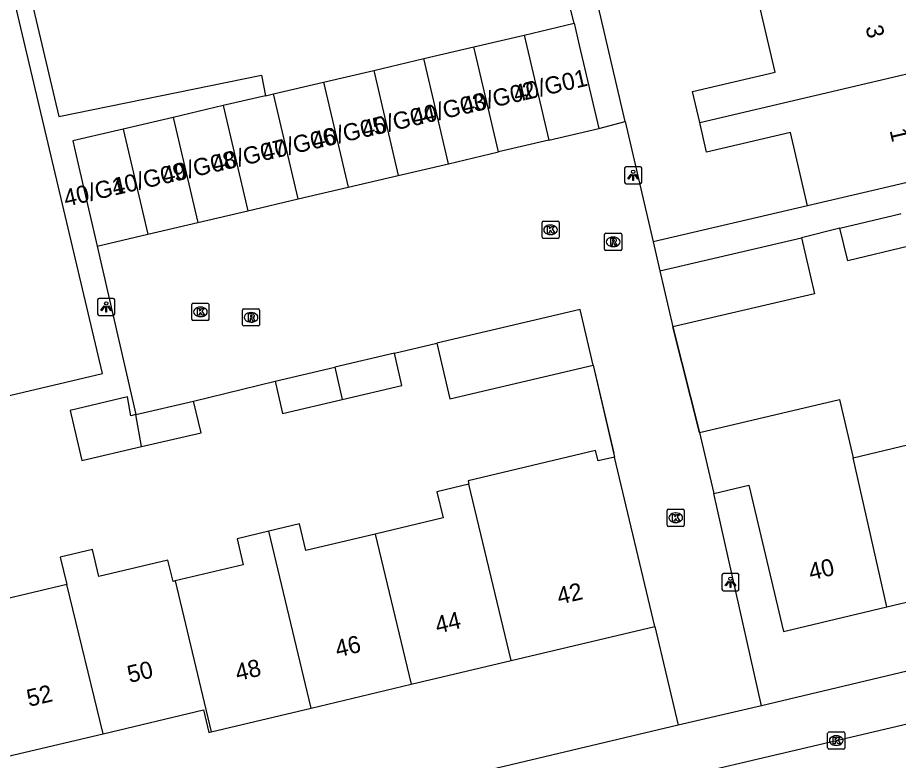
# Model space of a CAD drawing. Extents: x 158038 to 159242, y 380133 to 381214.
# Drawn here: x 158823.4 to 158874.8, y 380866 to 380909.3 of the extents above; entities that cross this region are included whole.
import ezdxf

# ---------------------------------------------------------------- set-up
doc = ezdxf.new("R2010")
doc.units = 0
for name, color, linetype in [('IMGEO_Erf', 7, 'Continuous'), ('IMGEO_Kolk', 7, 'Continuous'), ('IMGEO_Lichtpunt', 7, 'Continuous'), ('IMGEO_Muur', 7, 'Continuous'), ('IMGEO_Pand', 7, 'Continuous'), ('IMGEO_Pand_nummerreeks', 7, 'Continuous'), ('IMGEO_Rijbaan_lokaal_open', 7, 'Continuous'), ('IMGEO_Rioolput', 7, 'Continuous'), ('IMGEO_Voetpad_open', 7, 'Continuous')]:
    doc.layers.add(name, color=color, linetype=linetype)

msp = doc.modelspace()

# ---------------------------------------------------------------- linework, layer by layer
at = {"layer": 'IMGEO_Erf'}
for points in [[(158816.967, 380885.88), (158828.351, 380888.572), (158819.152, 380927.468)], [(158822.977, 380915.535), (158825.796, 380903.564), (158837.631, 380905.975), (158837.873, 380904.784)]]:
    msp.add_lwpolyline(points, dxfattribs=at)
at = {"layer": 'IMGEO_Kolk'}
for p, q in [((158854.015, 380896.528), (158854.015, 380897.38)), ((158854.09, 380897.454), (158854.942, 380897.454)), ((158854.503, 380897.234), (158854.528, 380897.234)), ((158855.016, 380897.38), (158855.016, 380896.528)), ((158854.942, 380896.454), (158854.09, 380896.454)), ((158854.526, 380896.674), (158854.501, 380896.674)), ((158833.568, 380891.737), (158833.568, 380892.589)), ((158833.643, 380892.663), (158834.495, 380892.663)), ((158834.056, 380892.443), (158834.081, 380892.443)), ((158834.569, 380892.589), (158834.569, 380891.737)), ((158834.079, 380891.883), (158834.054, 380891.883)), ((158834.495, 380891.663), (158833.643, 380891.663)), ((158861.321, 380879.714), (158861.321, 380880.566)), ((158861.396, 380880.64), (158862.248, 380880.64)), ((158862.322, 380880.566), (158862.322, 380879.714)), ((158861.809, 380880.42), (158861.834, 380880.42)), ((158862.248, 380879.64), (158861.396, 380879.64)), ((158861.832, 380879.86), (158861.807, 380879.86)), ((158870.771, 380867.633), (158871.623, 380867.633)), ((158870.696, 380866.707), (158870.696, 380867.559)), ((158871.184, 380867.413), (158871.209, 380867.413)), ((158871.697, 380867.559), (158871.697, 380866.707)), ((158871.623, 380866.633), (158870.771, 380866.633)), ((158871.207, 380866.853), (158871.182, 380866.853))]:
    msp.add_line(p, q, dxfattribs=at)
for points in [[(158854.015, 380896.528), (158854.015, 380897.38)], [(158854.09, 380897.454), (158854.942, 380897.454)], [(158854.336, 380897.154), (158854.459, 380897.154), (158854.459, 380897.003), (158854.589, 380897.154), (158854.753, 380897.154), (158854.607, 380897.003), (158854.76, 380896.754), (158854.608, 380896.754), (158854.523, 380896.918), (158854.459, 380896.851), (158854.459, 380896.754), (158854.336, 380896.754), (158854.336, 380897.154)], [(158855.016, 380897.38), (158855.016, 380896.528)], [(158854.942, 380896.454), (158854.09, 380896.454)], [(158833.568, 380891.737), (158833.568, 380892.589)], [(158833.643, 380892.663), (158834.495, 380892.663)], [(158833.889, 380892.363), (158834.012, 380892.363), (158834.012, 380892.212), (158834.142, 380892.363), (158834.306, 380892.363), (158834.16, 380892.212), (158834.313, 380891.963), (158834.161, 380891.963), (158834.076, 380892.127), (158834.012, 380892.06), (158834.012, 380891.963), (158833.889, 380891.963), (158833.889, 380892.363)], [(158834.569, 380892.589), (158834.569, 380891.737)], [(158834.495, 380891.663), (158833.643, 380891.663)], [(158861.321, 380879.714), (158861.321, 380880.566)], [(158861.396, 380880.64), (158862.248, 380880.64)], [(158862.322, 380880.566), (158862.322, 380879.714)], [(158861.642, 380880.34), (158861.765, 380880.34), (158861.765, 380880.189), (158861.895, 380880.34), (158862.059, 380880.34), (158861.913, 380880.189), (158862.066, 380879.94), (158861.914, 380879.94), (158861.829, 380880.104), (158861.765, 380880.037), (158861.765, 380879.94), (158861.642, 380879.94), (158861.642, 380880.34)], [(158862.248, 380879.64), (158861.396, 380879.64)], [(158870.771, 380867.633), (158871.623, 380867.633)], [(158870.696, 380866.707), (158870.696, 380867.559)], [(158871.017, 380867.333), (158871.14, 380867.333), (158871.14, 380867.182), (158871.27, 380867.333), (158871.434, 380867.333), (158871.288, 380867.182), (158871.441, 380866.933), (158871.289, 380866.933), (158871.204, 380867.097), (158871.14, 380867.03), (158871.14, 380866.933), (158871.017, 380866.933), (158871.017, 380867.333)], [(158871.697, 380867.559), (158871.697, 380866.707)], [(158871.623, 380866.633), (158870.771, 380866.633)]]:
    msp.add_lwpolyline(points, dxfattribs=at)
for centre, start, end in [((158854.092, 380897.378), 91.552, 178.448), ((158854.092, 380897.378), 91.552, 178.448), ((158854.94, 380897.378), 1.552, 88.448), ((158854.94, 380897.378), 1.552, 88.448), ((158854.092, 380896.53), 181.552, 268.448), ((158854.092, 380896.53), 181.552, 268.448), ((158854.94, 380896.53), 271.552, 358.448), ((158854.94, 380896.53), 271.552, 358.448), ((158833.645, 380892.587), 91.552, 178.448), ((158833.645, 380892.587), 91.552, 178.448), ((158834.493, 380892.587), 1.552, 88.448), ((158834.493, 380892.587), 1.552, 88.448), ((158833.645, 380891.739), 181.552, 268.448), ((158833.645, 380891.739), 181.552, 268.448), ((158834.493, 380891.739), 271.552, 358.448), ((158834.493, 380891.739), 271.552, 358.448), ((158861.398, 380880.564), 91.552, 178.448), ((158861.398, 380880.564), 91.552, 178.448), ((158862.246, 380880.564), 1.552, 88.448), ((158862.246, 380880.564), 1.552, 88.448), ((158861.398, 380879.716), 181.552, 268.448), ((158861.398, 380879.716), 181.552, 268.448), ((158862.246, 380879.716), 271.552, 358.448), ((158862.246, 380879.716), 271.552, 358.448), ((158870.773, 380867.557), 91.552, 178.448), ((158870.773, 380867.557), 91.552, 178.448), ((158871.621, 380867.557), 1.552, 88.448), ((158871.621, 380867.557), 1.552, 88.448), ((158870.773, 380866.709), 181.552, 268.448), ((158870.773, 380866.709), 181.552, 268.448), ((158871.621, 380866.709), 271.552, 358.448), ((158871.621, 380866.709), 271.552, 358.448)]:
    msp.add_arc(centre, 0.0765, start, end, dxfattribs=at)
for centre, major_axis, ratio, start_param, end_param in [((158854.502, 380896.954), (-0.387, 0.002), 0.722429, 4.712389, 7.853982), ((158854.527, 380896.954), (-0.39, 0.002), 0.717154, 1.570796, 4.712389), ((158834.055, 380892.163), (-0.387, 0.002), 0.722429, 4.712389, 7.853982), ((158834.08, 380892.163), (-0.39, 0.002), 0.717154, 1.570796, 4.712389), ((158861.808, 380880.14), (-0.387, 0.002), 0.722429, 4.712389, 7.853982), ((158861.833, 380880.14), (-0.39, 0.002), 0.717154, 1.570796, 4.712389), ((158871.183, 380867.133), (-0.387, 0.002), 0.722429, 4.712389, 7.853982), ((158871.208, 380867.133), (-0.39, 0.002), 0.717154, 1.570796, 4.712389)]:
    msp.add_ellipse(centre, major_axis=major_axis, ratio=ratio, start_param=start_param, end_param=end_param, dxfattribs=at)
at = {"layer": 'IMGEO_Lichtpunt'}
for p, q in [((158859.743, 380900.64), (158858.935, 380900.64)), ((158859.743, 380900.64), (158858.935, 380900.64)), ((158858.841, 380900.545), (158858.841, 380899.738)), ((158858.841, 380900.545), (158858.841, 380899.738)), ((158859.837, 380899.738), (158859.837, 380900.545)), ((158859.837, 380899.738), (158859.837, 380900.545)), ((158858.935, 380899.644), (158859.743, 380899.644)), ((158858.935, 380899.644), (158859.743, 380899.644)), ((158828.068, 380892.856), (158828.068, 380892.049)), ((158828.068, 380892.856), (158828.068, 380892.049)), ((158828.97, 380892.951), (158828.162, 380892.951)), ((158828.97, 380892.951), (158828.162, 380892.951)), ((158829.064, 380892.049), (158829.064, 380892.856)), ((158829.064, 380892.049), (158829.064, 380892.856)), ((158828.162, 380891.955), (158828.97, 380891.955)), ((158828.162, 380891.955), (158828.97, 380891.955)), ((158864.522, 380876.783), (158864.522, 380875.976)), ((158864.522, 380876.783), (158864.522, 380875.976)), ((158865.424, 380876.878), (158864.616, 380876.878)), ((158865.424, 380876.878), (158864.616, 380876.878)), ((158865.518, 380875.976), (158865.518, 380876.783)), ((158865.518, 380875.976), (158865.518, 380876.783)), ((158864.616, 380875.882), (158865.424, 380875.882)), ((158864.616, 380875.882), (158865.424, 380875.882))]:
    msp.add_line(p, q, dxfattribs=at)
for points in [[(158859.215, 380900.209), (158859.254, 380900.181), (158859.066, 380899.919), (158859.028, 380899.946), (158859.215, 380900.209)], [(158859.317, 380900.161), (158859.364, 380900.161), (158859.364, 380899.839), (158859.317, 380899.839), (158859.317, 380900.161)], [(158859.427, 380900.181), (158859.465, 380900.208), (158859.652, 380899.946), (158859.613, 380899.918), (158859.427, 380900.181)], [(158828.442, 380892.52), (158828.481, 380892.492), (158828.293, 380892.23), (158828.255, 380892.257), (158828.442, 380892.52)], [(158828.544, 380892.472), (158828.591, 380892.472), (158828.591, 380892.15), (158828.544, 380892.15), (158828.544, 380892.472)], [(158828.654, 380892.492), (158828.692, 380892.519), (158828.879, 380892.257), (158828.84, 380892.229), (158828.654, 380892.492)], [(158864.896, 380876.447), (158864.935, 380876.419), (158864.747, 380876.157), (158864.709, 380876.184), (158864.896, 380876.447)], [(158864.998, 380876.399), (158865.045, 380876.399), (158865.045, 380876.077), (158864.998, 380876.077), (158864.998, 380876.399)], [(158865.108, 380876.419), (158865.146, 380876.446), (158865.333, 380876.184), (158865.294, 380876.156), (158865.108, 380876.419)]]:
    msp.add_lwpolyline(points, dxfattribs=at)
for centre in [(158859.34, 380900.343), (158828.567, 380892.654), (158865.021, 380876.581)]:
    msp.add_circle(centre, 0.0994, dxfattribs=at)
for centre, start, end in [((158858.935, 380900.545), 90, 180), ((158858.935, 380900.545), 90, 180), ((158859.743, 380900.545), 0, 90), ((158859.743, 380900.545), 0, 90), ((158858.935, 380899.738), 180, 270), ((158858.935, 380899.738), 180, 270), ((158859.743, 380899.738), 270, 0), ((158859.743, 380899.738), 270, 360), ((158828.162, 380892.856), 90, 180), ((158828.162, 380892.856), 90, 180), ((158828.97, 380892.856), 0, 90), ((158828.97, 380892.856), 0, 90), ((158828.162, 380892.049), 180, 270), ((158828.162, 380892.049), 180, 270), ((158828.97, 380892.049), 270, 0), ((158828.97, 380892.049), 270, 360), ((158864.616, 380876.783), 90, 180), ((158864.616, 380876.783), 90, 180), ((158865.424, 380876.783), 0, 90), ((158865.424, 380876.783), 0, 90), ((158864.616, 380875.976), 180, 270), ((158864.616, 380875.976), 180, 270), ((158865.424, 380875.976), 270, 0), ((158865.424, 380875.976), 270, 360)]:
    msp.add_arc(centre, 0.0946, start, end, dxfattribs=at)
at = {"layer": 'IMGEO_Muur'}
for points in [[(158863.205, 380885.11), (158861.658, 380891.284)], [(158856.998, 380889.055), (158858.2, 380883.92)]]:
    msp.add_lwpolyline(points, dxfattribs=at)
at = {"layer": 'IMGEO_Pand'}
for points in [[(158863.222, 380903.225), (158862.8, 380905.032), (158867.635, 380906.162), (158866.685, 380910.226)], [(158852.966, 380908.324), (158855.893, 380909.01)], [(158855.893, 380909.01), (158856.191, 380907.741), (158857.333, 380902.873)], [(158850.039, 380907.637), (158852.966, 380908.324)], [(158852.966, 380908.324), (158854.405, 380902.186)], [(158847.112, 380906.951), (158850.039, 380907.637)], [(158851.478, 380901.5), (158850.039, 380907.637)], [(158844.185, 380906.264), (158847.112, 380906.951)], [(158848.552, 380900.814), (158847.112, 380906.951)], [(158841.258, 380905.578), (158844.185, 380906.264)], [(158844.185, 380906.264), (158845.625, 380900.127)], [(158863.222, 380903.225), (158876.824, 380906.403)], [(158838.332, 380904.892), (158841.258, 380905.578)], [(158841.258, 380905.578), (158842.698, 380899.441)], [(158837.873, 380904.784), (158835.405, 380904.205)], [(158837.873, 380904.784), (158838.332, 380904.892)], [(158839.771, 380898.755), (158838.332, 380904.892)], [(158835.405, 380904.205), (158832.478, 380903.519)], [(158835.405, 380904.205), (158836.844, 380898.068)], [(158832.478, 380903.519), (158829.551, 380902.832)], [(158832.478, 380903.519), (158833.917, 380897.382)], [(158869.518, 380898.353), (158868.517, 380902.636), (158863.626, 380901.493), (158863.222, 380903.225)], [(158829.551, 380902.832), (158826.624, 380902.146), (158826.904, 380900.873), (158828.046, 380896.005)], [(158829.551, 380902.832), (158830.99, 380896.695)], [(158854.405, 380902.186), (158857.333, 380902.873)], [(158854.405, 380902.186), (158851.478, 380901.5)], [(158848.552, 380900.814), (158851.478, 380901.5)], [(158845.625, 380900.127), (158848.552, 380900.814)], [(158842.698, 380899.441), (158845.625, 380900.127)], [(158878.229, 380900.389), (158873.361, 380899.251), (158869.518, 380898.353)], [(158839.771, 380898.755), (158842.698, 380899.441)], [(158836.844, 380898.068), (158839.771, 380898.755)], [(158833.917, 380897.382), (158836.844, 380898.068)], [(158871.416, 380897.054), (158874.933, 380897.883), (158874.995, 380897.898)], [(158830.99, 380896.695), (158833.917, 380897.382)], [(158875.436, 380895.991), (158871.866, 380895.149), (158871.416, 380897.054)], [(158828.046, 380896.005), (158830.99, 380896.695)], [(158860.895, 380894.551), (158869.166, 380896.484)], [(158869.166, 380896.484), (158869.929, 380893.217), (158861.658, 380891.284)], [(158860.895, 380894.551), (158861.658, 380891.284)], [(158856.998, 380889.055), (158856.236, 380892.296), (158847.864, 380890.33)], [(158847.864, 380890.33), (158848.626, 380887.089), (158856.998, 380889.055)], [(158845.395, 380889.75), (158841.91, 380888.933)], [(158842.352, 380887.05), (158845.837, 380887.867), (158845.395, 380889.75)], [(158838.427, 380888.117), (158841.91, 380888.933)], [(158841.91, 380888.933), (158842.352, 380887.05)], [(158838.427, 380888.117), (158838.869, 380886.234), (158842.352, 380887.05)], [(158830.294, 380886.161), (158830.005, 380886.094), (158829.811, 380887.199), (158826.454, 380886.412), (158826.709, 380885.321), (158827.141, 380883.476), (158830.622, 380884.292)], [(158830.294, 380886.161), (158833.672, 380886.953)], [(158830.622, 380884.292), (158834.105, 380885.108), (158833.672, 380886.953)], [(158863.205, 380885.11), (158868.001, 380886.249), (158871.383, 380887.052), (158872.191, 380883.647)], [(158830.622, 380884.292), (158830.294, 380886.161)], [(158872.191, 380883.647), (158876.333, 380884.63), (158875.957, 380886.212), (158877.608, 380886.604)], [(158863.205, 380885.11), (158864.048, 380881.557)], [(158858.255, 380883.687), (158857.286, 380883.457), (158857.141, 380884.064), (158849.698, 380882.297), (158849.746, 380882.096)], [(158860.604, 380873.795), (158858.255, 380883.687)], [(158874.158, 380874.941), (158872.191, 380883.647)], [(158849.746, 380882.096), (158847.872, 380881.651), (158848.234, 380880.128), (158844.273, 380879.188)], [(158852.213, 380871.803), (158849.746, 380882.096)], [(158864.048, 380881.557), (158866.097, 380882.044), (158868.124, 380873.508), (158874.158, 380874.941)], [(158826.261, 380876.249), (158822.322, 380875.313), (158821.165, 380880.185), (158819.284, 380879.738)], [(158844.273, 380879.188), (158840.228, 380878.227), (158839.859, 380879.779), (158838.064, 380879.353)], [(158838.064, 380879.353), (158836.208, 380878.912), (158836.568, 380877.393), (158832.59, 380876.449)], [(158840.537, 380869.031), (158838.064, 380879.353)], [(158844.273, 380879.188), (158846.374, 380870.416)], [(158832.59, 380876.449), (158832.468, 380876.42), (158832.172, 380877.665), (158828.143, 380876.708), (158827.77, 380878.282), (158825.884, 380877.834), (158826.261, 380876.249)], [(158832.59, 380876.449), (158834.699, 380867.644)], [(158828.384, 380867.534), (158826.261, 380876.249)], [(158874.158, 380874.941), (158880.044, 380876.339)], [(158852.213, 380871.803), (158860.604, 380873.795)], [(158846.374, 380870.416), (158852.213, 380871.803)], [(158840.537, 380869.031), (158846.374, 380870.416)], [(158828.384, 380867.534), (158834.242, 380868.925), (158834.554, 380867.61), (158834.699, 380867.644)], [(158834.699, 380867.644), (158840.537, 380869.031)], [(158822.508, 380866.139), (158828.384, 380867.534)]]:
    msp.add_lwpolyline(points, dxfattribs=at)
at = {"layer": 'IMGEO_Rijbaan_lokaal_open'}
for points in [[(158857.333, 380902.873), (158858.864, 380903.271)], [(158858.864, 380903.271), (158860.5, 380896.245)], [(158828.046, 380896.005), (158830.294, 380886.161)], [(158860.5, 380896.245), (158860.895, 380894.551)], [(158861.658, 380891.284), (158863.205, 380885.11)], [(158845.395, 380889.75), (158847.864, 380890.33)], [(158856.998, 380889.055), (158858.255, 380883.687)], [(158833.672, 380886.953), (158838.427, 380888.117)], [(158866.837, 380869.154), (158864.048, 380881.557)], [(158855.705, 380863.501), (158862.414, 380865.073), (158867.88, 380866.354), (158871.116, 380867.112), (158910.02, 380876.255), (158918.982, 380878.388)], [(158860.604, 380873.795), (158861.96, 380868.03)], [(158866.837, 380869.154), (158861.96, 380868.03)]]:
    msp.add_lwpolyline(points, dxfattribs=at)
at = {"layer": 'IMGEO_Rioolput'}
for p, q in [((158857.669, 380895.824), (158857.669, 380896.676)), ((158857.744, 380896.75), (158858.596, 380896.75)), ((158858.157, 380896.53), (158858.182, 380896.53)), ((158858.67, 380896.676), (158858.67, 380895.824)), ((158858.18, 380895.97), (158858.155, 380895.97)), ((158858.596, 380895.75), (158857.744, 380895.75)), ((158836.6, 380892.341), (158837.452, 380892.341)), ((158836.525, 380891.415), (158836.525, 380892.267)), ((158837.013, 380892.121), (158837.038, 380892.121)), ((158837.526, 380892.267), (158837.526, 380891.415)), ((158837.452, 380891.341), (158836.6, 380891.341)), ((158837.036, 380891.561), (158837.011, 380891.561))]:
    msp.add_line(p, q, dxfattribs=at)
for points in [[(158857.669, 380895.824), (158857.669, 380896.676)], [(158857.744, 380896.75), (158858.596, 380896.75)], [(158858.258, 380896.448), (158858.006, 380896.45), (158858.006, 380896.05)], [(158858.67, 380896.676), (158858.67, 380895.824)], [(158858.006, 380896.05), (158858.13, 380896.05), (158858.13, 380896.212), (158858.141, 380896.212)], [(158858.184, 380896.369), (158858.13, 380896.369), (158858.13, 380896.288)], [(158858.13, 380896.288), (158858.182, 380896.288)], [(158858.188, 380896.183), (158858.259, 380896.05), (158858.399, 380896.05), (158858.334, 380896.176)], [(158858.596, 380895.75), (158857.744, 380895.75)], [(158836.6, 380892.341), (158837.452, 380892.341)], [(158836.525, 380891.415), (158836.525, 380892.267)], [(158837.114, 380892.039), (158836.862, 380892.041), (158836.862, 380891.641)], [(158836.862, 380891.641), (158836.986, 380891.641), (158836.986, 380891.803), (158836.997, 380891.803)], [(158837.04, 380891.96), (158836.986, 380891.96), (158836.986, 380891.879)], [(158836.986, 380891.879), (158837.038, 380891.879)], [(158837.526, 380892.267), (158837.526, 380891.415)], [(158837.452, 380891.341), (158836.6, 380891.341)], [(158837.044, 380891.774), (158837.115, 380891.641), (158837.255, 380891.641), (158837.19, 380891.767)]]:
    msp.add_lwpolyline(points, dxfattribs=at)
for centre, radius, start, end in [((158857.746, 380896.674), 0.0765, 91.552, 178.448), ((158857.746, 380896.674), 0.0765, 91.552, 178.448), ((158858.257, 380896.338), 0.109, 350.3612, 89.416), ((158858.594, 380896.674), 0.0765, 1.552, 88.448), ((158858.594, 380896.674), 0.0765, 1.552, 88.448), ((158858.14, 380896.159), 0.0533, 26.0293, 88.6989), ((158858.166, 380896.477), 0.19, 274.7715, 282.9687), ((158858.19, 380896.273), 0.0964, 77.0061, 93.1865), ((158858.204, 380896.33), 0.0378, 276.6634, 79.6772), ((158858.255, 380896.338), 0.112, 277.5842, 350.9817), ((158858.239, 380896.123), 0.108, 29.5134, 73.7905), ((158857.746, 380895.826), 0.0765, 181.552, 268.448), ((158857.746, 380895.826), 0.0765, 181.552, 268.448), ((158858.594, 380895.826), 0.0765, 271.552, 358.448), ((158858.594, 380895.826), 0.0765, 271.552, 358.448), ((158836.602, 380892.265), 0.0765, 91.552, 178.448), ((158836.602, 380892.265), 0.0765, 91.552, 178.448), ((158837.45, 380892.265), 0.0765, 1.552, 88.448), ((158837.45, 380892.265), 0.0765, 1.552, 88.448), ((158836.996, 380891.75), 0.0533, 26.0293, 88.6989), ((158837.022, 380892.068), 0.19, 274.7715, 282.9687), ((158837.046, 380891.864), 0.0964, 77.0061, 93.1865), ((158837.06, 380891.921), 0.0378, 276.6634, 79.6772), ((158837.113, 380891.929), 0.109, 350.3612, 89.416), ((158837.111, 380891.929), 0.112, 277.5842, 350.9817), ((158837.095, 380891.714), 0.108, 29.5134, 73.7905), ((158836.602, 380891.417), 0.0765, 181.552, 268.448), ((158836.602, 380891.417), 0.0765, 181.552, 268.448), ((158837.45, 380891.417), 0.0765, 271.552, 358.448), ((158837.45, 380891.417), 0.0765, 271.552, 358.448)]:
    msp.add_arc(centre, radius, start, end, dxfattribs=at)
for centre, major_axis, ratio, start_param, end_param in [((158858.156, 380896.25), (-0.387, 0.002), 0.722429, 4.712389, 7.853982), ((158858.181, 380896.25), (-0.39, 0.002), 0.717154, 1.570796, 4.712389), ((158837.012, 380891.841), (-0.387, 0.002), 0.722429, 4.712389, 7.853982), ((158837.037, 380891.841), (-0.39, 0.002), 0.717154, 1.570796, 4.712389)]:
    msp.add_ellipse(centre, major_axis=major_axis, ratio=ratio, start_param=start_param, end_param=end_param, dxfattribs=at)
at = {"layer": 'IMGEO_Voetpad_open'}
for points in [[(158858.864, 380903.271), (158851.456, 380935.076)], [(158855.893, 380909.01), (158853.698, 380917.598)], [(158869.518, 380898.353), (158860.5, 380896.245)], [(158871.416, 380897.054), (158869.166, 380896.484)], [(158898.741, 380876.745), (158866.837, 380869.154)], [(158861.96, 380868.03), (158822.618, 380858.688), (158809.545, 380862.267)]]:
    msp.add_lwpolyline(points, dxfattribs=at)

# ---------------------------------------------------------------- texts
at = {"layer": 'IMGEO_Pand_nummerreeks'}
for s, rotation, p in [('3', 283.153, (158872.898, 380908.79)), ('40/G01', 13.0693, (158852.476, 380904.391)), ('40/G02', 13.0693, (158849.446, 380903.687)), ('40/G03', 13.0693, (158846.535, 380903.012)), ('40/G04', 13.0693, (158843.619, 380902.334)), ('40/G05', 13.0693, (158840.702, 380901.657)), ('40/G06', 13.0693, (158837.785, 380900.98)), ('1', 283.153, (158874.306, 380902.76)), ('40/G07', 13.0692, (158834.868, 380900.303)), ('40/G08', 13.0693, (158831.955, 380899.627)), ('40/G09', 13.0693, (158829.032, 380898.948)), ('40/G10', 13.0693, (158826.211, 380898.293)), ('40', 13.3577, (158869.714, 380876.475)), ('42', 13.3556, (158855.02, 380875.06)), ('44', 13.3531, (158847.908, 380873.371)), ('46', 13.3668, (158842.069, 380871.984)), ('50', 13.3577, (158829.93, 380870.491)), ('48', 13.3461, (158836.236, 380870.599)), ('52', 13.3551, (158824.057, 380869.097))]:
    msp.add_text(s, height=1, rotation=rotation, dxfattribs=at).set_placement(p)

doc.saveas('drawing.dxf')
